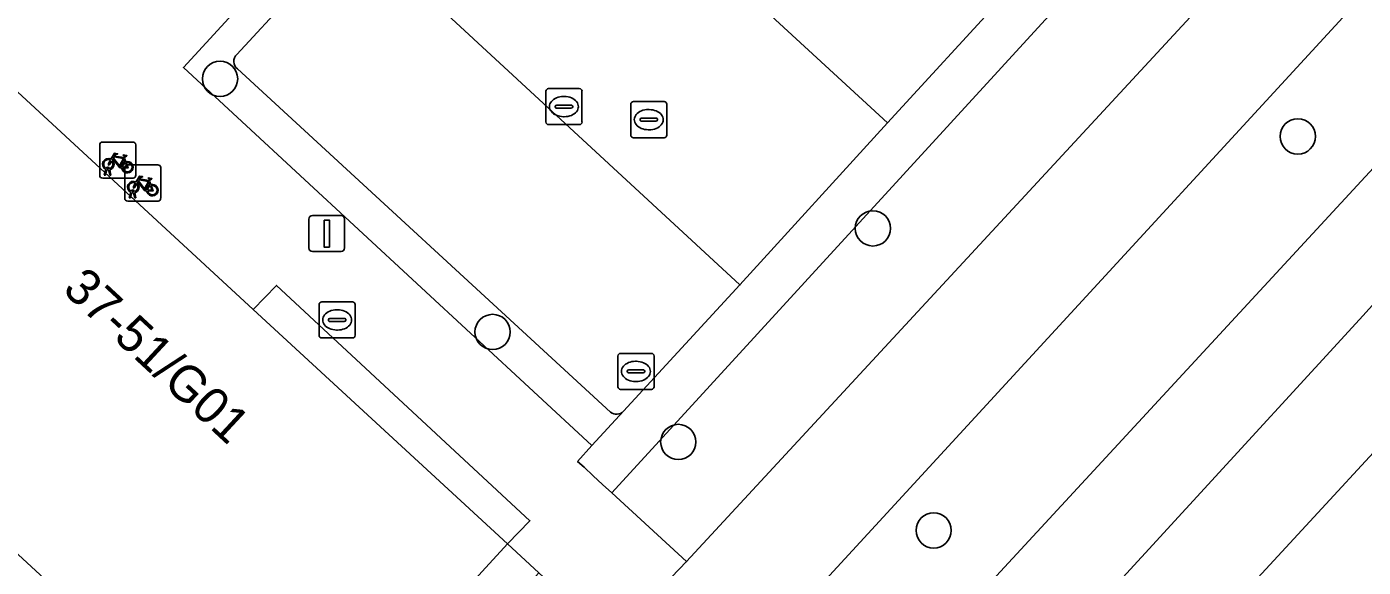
# Model space of a CAD drawing. Extents: x 159039 to 160102, y 381214 to 382524.
# Drawn here: x 159754.03 to 159791.08, y 381847.43 to 381862.41 of the extents above; entities that cross this region are included whole.
import ezdxf

# ---------------------------------------------------------------- set-up
doc = ezdxf.new("R2010")
doc.units = 0
for name, color, linetype in [('IMGEO_Berm_groen', 7, 'Continuous'), ('IMGEO_Boom', 7, 'Continuous'), ('IMGEO_Brandkraan', 7, 'Continuous'), ('IMGEO_Erf', 7, 'Continuous'), ('IMGEO_Fietsenrek', 7, 'Continuous'), ('IMGEO_Fietspad_gesloten', 7, 'Continuous'), ('IMGEO_Groenvoorziening', 7, 'Continuous'), ('IMGEO_Haag', 7, 'Continuous'), ('IMGEO_Kolk', 7, 'Continuous'), ('IMGEO_Lichtmast', 7, 'Continuous'), ('IMGEO_Pand', 7, 'Continuous'), ('IMGEO_Pand_nummerreeks', 7, 'Continuous'), ('IMGEO_Parkeervlak_open', 7, 'Continuous'), ('IMGEO_Rijbaan_lokaal_open', 7, 'Continuous'), ('IMGEO_Rijbaan_regionaal_gesloten', 7, 'Continuous'), ('IMGEO_Rioolput', 7, 'Continuous'), ('IMGEO_Voetpad_open', 7, 'Continuous')]:
    doc.layers.add(name, color=color, linetype=linetype)

msp = doc.modelspace()

# ---------------------------------------------------------------- linework, layer by layer
at = {"layer": 'IMGEO_Berm_groen'}
msp.add_lwpolyline([(159791.475, 381858.62), (159802.783, 381871.052), (159813.565, 381883.06), (159821.782, 381892.503), (159832.075, 381904.754), (159832.541, 381905.347), (159831.021, 381906.84), (159824.117, 381899.316), (159808.554, 381882.29), (159763.442, 381833.24), (159741.363, 381809.364), (159743.413, 381807.446), (159743.819, 381807.067)], close=True, dxfattribs=at)
for points in [[(159834.614, 381904.005), (159830.877, 381899.559), (159825.133, 381893.111), (159816.536, 381882.828), (159805.539, 381870.374), (159790.971, 381854.296), (159776.532, 381838.557), (159767.026, 381828.298), (159745.746, 381805.265), (159694.686, 381750), (159626.019, 381676.247), (159619.167, 381669.166), (159607.377, 381657.444), (159608.375, 381656.525), (159608.957, 381657.159), (159609.675, 381657.749)], [(159743.207, 381798.451), (159747.758, 381803.382), (159810.949, 381871.845)]]:
    msp.add_lwpolyline(points, dxfattribs=at)
at = {"layer": 'IMGEO_Boom'}
for centre in [(159759.388, 381860.968), (159789.262, 381859.371), (159777.484, 381856.823), (159766.943, 381853.952), (159772.09, 381850.903), (159779.168, 381848.451)]:
    msp.add_circle(centre, 0.489, dxfattribs=at)
at = {"layer": 'IMGEO_Brandkraan'}
for p, q in [((159762.133, 381853.859), (159762.133, 381854.711)), ((159762.208, 381854.785), (159763.06, 381854.785)), ((159763.134, 381854.711), (159763.134, 381853.859)), ((159762.392, 381854.279), (159762.392, 381854.291)), ((159762.83, 381854.242), (159762.432, 381854.242)), ((159762.435, 381854.328), (159762.833, 381854.328)), ((159762.621, 381854.565), (159762.646, 381854.565)), ((159762.876, 381854.291), (159762.876, 381854.279)), ((159762.644, 381854.005), (159762.619, 381854.005)), ((159763.06, 381853.785), (159762.208, 381853.785))]:
    msp.add_line(p, q, dxfattribs=at)
for points in [[(159762.133, 381853.859), (159762.133, 381854.711)], [(159762.208, 381854.785), (159763.06, 381854.785)], [(159763.134, 381854.711), (159763.134, 381853.859)], [(159763.06, 381853.785), (159762.208, 381853.785)]]:
    msp.add_lwpolyline(points, dxfattribs=at)
for centre, radius, start, end in [((159762.21, 381854.709), 0.0765, 91.552, 178.448), ((159762.21, 381854.709), 0.0765, 91.552, 178.448), ((159763.058, 381854.709), 0.0765, 1.552, 88.448), ((159763.058, 381854.709), 0.0765, 1.552, 88.448), ((159762.432, 381854.288), 0.0403, 85.8775, 175.7526), ((159762.429, 381854.278), 0.0366, 178.938, 274.7102), ((159762.833, 381854.285), 0.043, 264.8664, 352.4533), ((159762.837, 381854.29), 0.0386, 1.7309, 96.639), ((159762.21, 381853.861), 0.0765, 181.552, 268.448), ((159762.21, 381853.861), 0.0765, 181.552, 268.448), ((159763.058, 381853.861), 0.0765, 271.552, 358.448), ((159763.058, 381853.861), 0.0765, 271.552, 358.448)]:
    msp.add_arc(centre, radius, start, end, dxfattribs=at)
for centre, major_axis, ratio, start_param, end_param in [((159762.62, 381854.285), (-0.387, 0.002), 0.722429, 4.712389, 7.853982), ((159762.645, 381854.285), (-0.39, 0.002), 0.717154, 1.570796, 4.712389)]:
    msp.add_ellipse(centre, major_axis=major_axis, ratio=ratio, start_param=start_param, end_param=end_param, dxfattribs=at)
at = {"layer": 'IMGEO_Erf'}
msp.add_lwpolyline([(159731.741, 381864.255), (159759.91, 381838.199), (159768.221, 381847.274), (159767.353, 381848.081), (159760.535, 381840.637), (159760.307, 381840.847), (159760.774, 381841.351), (159754.763, 381846.886), (159753.182, 381848.341), (159747.332, 381853.727), (159746.858, 381853.22), (159746.215, 381852.53), (159746.128, 381852.609), (159746.021, 381852.706), (159746.661, 381853.402), (159747.133, 381853.915), (159741.314, 381859.296), (159739.73, 381860.76), (159733.823, 381866.222)], dxfattribs=at)
at = {"layer": 'IMGEO_Fietsenrek'}
for p, q in [((159756.052, 381858.291), (159756.052, 381859.132)), ((159756.052, 381859.132), (159756.052, 381858.291)), ((159756.127, 381859.216), (159756.968, 381859.216)), ((159756.968, 381859.216), (159756.127, 381859.216)), ((159757.052, 381859.141), (159757.052, 381858.3)), ((159757.052, 381858.3), (159757.052, 381859.141)), ((159756.739, 381858.765), (159756.775, 381858.67)), ((159756.179, 381858.3), (159756.218, 381858.46)), ((159756.213, 381858.3), (159756.179, 381858.3)), ((159756.248, 381858.448), (159756.213, 381858.3)), ((159756.29, 381858.472), (159756.289, 381858.476)), ((159756.331, 381858.3), (159756.297, 381858.442)), ((159756.321, 381858.483), (159756.322, 381858.476)), ((159756.329, 381858.446), (159756.364, 381858.3)), ((159756.364, 381858.3), (159756.331, 381858.3)), ((159756.745, 381857.656), (159756.745, 381858.497)), ((159756.745, 381858.497), (159756.745, 381857.656)), ((159756.82, 381858.581), (159757.661, 381858.581)), ((159757.661, 381858.581), (159756.82, 381858.581)), ((159757.745, 381858.506), (159757.745, 381857.665)), ((159757.745, 381857.665), (159757.745, 381858.506)), ((159756.977, 381858.216), (159756.136, 381858.216)), ((159756.136, 381858.216), (159756.977, 381858.216)), ((159757.432, 381858.13), (159757.468, 381858.035)), ((159757.67, 381857.581), (159756.829, 381857.581)), ((159756.829, 381857.581), (159757.67, 381857.581)), ((159756.872, 381857.665), (159756.911, 381857.825)), ((159756.906, 381857.665), (159756.872, 381857.665)), ((159756.941, 381857.813), (159756.906, 381857.665)), ((159756.983, 381857.837), (159756.982, 381857.841)), ((159757.024, 381857.665), (159756.99, 381857.807)), ((159757.014, 381857.848), (159757.015, 381857.841)), ((159757.022, 381857.811), (159757.057, 381857.665)), ((159757.057, 381857.665), (159757.024, 381857.665))]:
    msp.add_line(p, q, dxfattribs=at)
for points in [[(159756.386, 381858.69), (159756.334, 381858.6), (159756.294, 381858.575), (159756.295, 381858.622), (159756.35, 381858.716)], [(159756.365, 381858.742), (159756.46, 381858.906), (159756.546, 381858.892), (159756.548, 381858.883), (159756.492, 381858.872), (159756.465, 381858.827), (159756.721, 381858.786)], [(159756.661, 381858.498), (159756.611, 381858.498), (159756.42, 381858.749), (159756.401, 381858.717)], [(159756.708, 381858.761), (159756.451, 381858.802), (159756.434, 381858.773), (159756.601, 381858.553), (159756.708, 381858.761)], [(159756.756, 381858.663), (159756.726, 381858.74), (159756.617, 381858.522), (159756.66, 381858.522)], [(159756.721, 381858.786), (159756.746, 381858.835), (159756.74, 381858.839), (159756.717, 381858.843), (159756.705, 381858.85), (159756.704, 381858.853), (159756.706, 381858.858), (159756.801, 381858.843), (159756.803, 381858.833), (159756.793, 381858.82), (159756.781, 381858.814), (159756.767, 381858.82), (159756.739, 381858.765)], [(159756.69, 381858.522), (159756.81, 381858.521), (159756.766, 381858.635)], [(159756.786, 381858.642), (159756.841, 381858.497), (159756.691, 381858.497)], [(159757.079, 381858.055), (159757.027, 381857.965), (159756.987, 381857.94), (159756.988, 381857.987), (159757.043, 381858.081)], [(159757.058, 381858.107), (159757.153, 381858.271), (159757.239, 381858.257), (159757.241, 381858.248), (159757.185, 381858.237), (159757.158, 381858.192), (159757.414, 381858.151)], [(159757.354, 381857.863), (159757.304, 381857.863), (159757.113, 381858.114), (159757.094, 381858.082)], [(159757.401, 381858.126), (159757.144, 381858.167), (159757.127, 381858.138), (159757.294, 381857.918), (159757.401, 381858.126)], [(159757.449, 381858.028), (159757.419, 381858.105), (159757.31, 381857.887), (159757.353, 381857.887)], [(159757.383, 381857.887), (159757.503, 381857.886), (159757.459, 381858)], [(159757.479, 381858.007), (159757.534, 381857.862), (159757.384, 381857.862)], [(159757.414, 381858.151), (159757.439, 381858.2), (159757.433, 381858.204), (159757.41, 381858.208), (159757.398, 381858.215), (159757.397, 381858.218), (159757.399, 381858.223), (159757.494, 381858.208), (159757.496, 381858.198), (159757.486, 381858.185), (159757.474, 381858.179), (159757.46, 381858.185), (159757.432, 381858.13)]]:
    msp.add_lwpolyline(points, dxfattribs=at)
for centre, radius, start, end in [((159756.13, 381859.138), 0.0779, 92.4484, 184.2845), ((159756.13, 381859.138), 0.0779, 92.4484, 184.2845), ((159756.974, 381859.138), 0.0779, 2.4484, 94.2845), ((159756.974, 381859.138), 0.0779, 2.4484, 94.2845), ((159756.292, 381858.601), 0.159, 62.6766, 242.1369), ((159756.292, 381858.601), 0.129, 63.3192, 238.903), ((159756.292, 381858.601), 0.129, 283.6043, 43.4302), ((159756.292, 381858.601), 0.159, 283.5766, 46.6042), ((159756.819, 381858.517), 0.159, 113.3408, 178.3217), ((159756.819, 381858.517), 0.159, 187.0065, 105.7708), ((159756.13, 381858.294), 0.0779, 182.4484, 274.2845), ((159756.13, 381858.294), 0.0779, 182.4484, 274.2845), ((159756.272, 381858.472), 0.0499, 12.8025, 158.6934), ((159756.292, 381858.601), 0.159, 253.9967, 271.7867), ((159756.272, 381858.472), 0.0174, 12.8025, 163.4502), ((159756.292, 381858.601), 0.129, 253.415, 269.0204), ((159756.819, 381858.517), 0.129, 113.923, 177.9556), ((159756.819, 381858.517), 0.129, 188.6715, 104.5883), ((159756.823, 381858.503), 0.0779, 92.4484, 184.2845), ((159756.823, 381858.503), 0.0779, 92.4484, 184.2845), ((159756.974, 381858.294), 0.0779, 272.4484, 4.2845), ((159756.974, 381858.294), 0.0779, 272.4484, 4.2845), ((159757.667, 381858.503), 0.0779, 2.4484, 94.2845), ((159757.667, 381858.503), 0.0779, 2.4484, 94.2845), ((159756.985, 381857.966), 0.159, 62.6766, 242.1369), ((159756.985, 381857.966), 0.129, 63.3192, 238.903), ((159756.985, 381857.966), 0.129, 283.6043, 43.4302), ((159756.985, 381857.966), 0.159, 283.5766, 46.6042), ((159757.512, 381857.882), 0.159, 113.3408, 178.3217), ((159757.512, 381857.882), 0.159, 187.0065, 105.7708), ((159757.512, 381857.882), 0.129, 113.923, 177.9556), ((159757.512, 381857.882), 0.129, 188.6715, 104.5883), ((159756.823, 381857.659), 0.0779, 182.4484, 274.2845), ((159756.823, 381857.659), 0.0779, 182.4484, 274.2845), ((159756.965, 381857.837), 0.0499, 12.8025, 158.6934), ((159756.985, 381857.966), 0.159, 253.9967, 271.7867), ((159756.965, 381857.837), 0.0174, 12.8025, 163.4502), ((159756.985, 381857.966), 0.129, 253.415, 269.0204), ((159757.667, 381857.659), 0.0779, 272.4484, 4.2845), ((159757.667, 381857.659), 0.0779, 272.4484, 4.2845)]:
    msp.add_arc(centre, radius, start, end, dxfattribs=at)
at = {"layer": 'IMGEO_Fietspad_gesloten'}
for points in [[(159835.156, 381908.672), (159832.541, 381905.347), (159832.075, 381904.754), (159821.782, 381892.503), (159813.565, 381883.06), (159802.783, 381871.052), (159791.475, 381858.62), (159743.819, 381807.067), (159624.348, 381677.828), (159617.523, 381670.775), (159605.021, 381658.14), (159590.872, 381642.92)], [(159591.191, 381640.013), (159607.377, 381657.444), (159619.167, 381669.166), (159626.019, 381676.247), (159694.686, 381750), (159745.746, 381805.265), (159767.026, 381828.298), (159776.532, 381838.557), (159790.971, 381854.296), (159805.539, 381870.374), (159816.536, 381882.828), (159825.133, 381893.111), (159830.877, 381899.559), (159834.614, 381904.005), (159837.348, 381907.14)]]:
    msp.add_lwpolyline(points, dxfattribs=at)
at = {"layer": 'IMGEO_Groenvoorziening'}
for points in [[(159781.112, 381863.267), (159777.893, 381859.75), (159773.799, 381855.255), (159770.571, 381851.755), (159769.691, 381850.805), (159769.3, 381850.364), (159769.477, 381850.2), (159769.735, 381849.963), (159769.992, 381849.726), (159770.25, 381849.489), (159814.664, 381897.983), (159806.067, 381906.041)], [(159762.784, 381865.435), (159762.441, 381865.722), (159761.719, 381864.927), (159758.371, 381861.279), (159769.691, 381850.805), (159770.571, 381851.755)], [(159759.851, 381861.645), (159762.792, 381864.83)], [(159770.21, 381851.728), (159759.869, 381861.244)]]:
    msp.add_lwpolyline(points, dxfattribs=at)
for points in [[(159816.954, 381895.837), (159814.664, 381897.983), (159770.25, 381849.489), (159772.318, 381847.586)], [(159760.309, 381854.578), (159767.353, 381848.081), (159767.976, 381848.718), (159760.951, 381855.24)]]:
    msp.add_lwpolyline(points, close=True, dxfattribs=at)
for centre, radius, start, end in [((159760.041, 381861.453), 0.271, 134.7086, 230.4317), ((159770.376, 381851.94), 0.269, 232.0129, 316.5417)]:
    msp.add_arc(centre, radius, start, end, dxfattribs=at)
at = {"layer": 'IMGEO_Haag'}
for points in [[(159781.112, 381863.267), (159777.893, 381859.75), (159773.799, 381855.255), (159770.571, 381851.755), (159769.691, 381850.805), (159769.3, 381850.364), (159769.477, 381850.2), (159769.735, 381849.963), (159769.992, 381849.726), (159770.25, 381849.489), (159814.664, 381897.983), (159806.067, 381906.041)], [(159762.784, 381865.435), (159762.441, 381865.722), (159761.719, 381864.927), (159758.371, 381861.279), (159769.691, 381850.805), (159770.571, 381851.755)], [(159759.851, 381861.645), (159762.792, 381864.83)], [(159770.21, 381851.728), (159759.869, 381861.244)]]:
    msp.add_lwpolyline(points, dxfattribs=at)
for centre, radius, start, end in [((159760.041, 381861.453), 0.271, 134.7086, 230.4317), ((159770.376, 381851.94), 0.269, 232.0129, 316.5417)]:
    msp.add_arc(centre, radius, start, end, dxfattribs=at)
at = {"layer": 'IMGEO_Kolk'}
for p, q in [((159768.42, 381859.772), (159768.42, 381860.624)), ((159768.495, 381860.698), (159769.347, 381860.698)), ((159769.421, 381860.624), (159769.421, 381859.772)), ((159768.679, 381860.192), (159768.679, 381860.204)), ((159769.117, 381860.155), (159768.719, 381860.155)), ((159768.722, 381860.241), (159769.12, 381860.241)), ((159768.908, 381860.478), (159768.933, 381860.478)), ((159769.163, 381860.204), (159769.163, 381860.192)), ((159768.931, 381859.918), (159768.906, 381859.918)), ((159769.347, 381859.698), (159768.495, 381859.698))]:
    msp.add_line(p, q, dxfattribs=at)
for points in [[(159768.42, 381859.772), (159768.42, 381860.624)], [(159768.495, 381860.698), (159769.347, 381860.698)], [(159769.421, 381860.624), (159769.421, 381859.772)], [(159769.347, 381859.698), (159768.495, 381859.698)]]:
    msp.add_lwpolyline(points, dxfattribs=at)
for centre, radius, start, end in [((159768.497, 381860.622), 0.0765, 91.552, 178.448), ((159768.497, 381860.622), 0.0765, 91.552, 178.448), ((159769.345, 381860.622), 0.0765, 1.552, 88.448), ((159769.345, 381860.622), 0.0765, 1.552, 88.448), ((159768.719, 381860.201), 0.0403, 85.8775, 175.7526), ((159768.716, 381860.191), 0.0366, 178.938, 274.7102), ((159769.12, 381860.198), 0.043, 264.8664, 352.4533), ((159769.124, 381860.203), 0.0386, 1.7309, 96.639), ((159768.497, 381859.774), 0.0765, 181.552, 268.448), ((159768.497, 381859.774), 0.0765, 181.552, 268.448), ((159769.345, 381859.774), 0.0765, 271.552, 358.448), ((159769.345, 381859.774), 0.0765, 271.552, 358.448)]:
    msp.add_arc(centre, radius, start, end, dxfattribs=at)
for centre, major_axis, ratio, start_param, end_param in [((159768.907, 381860.198), (-0.387, 0.002), 0.722429, 4.712389, 7.853982), ((159768.932, 381860.198), (-0.39, 0.002), 0.717154, 1.570796, 4.712389)]:
    msp.add_ellipse(centre, major_axis=major_axis, ratio=ratio, start_param=start_param, end_param=end_param, dxfattribs=at)
at = {"layer": 'IMGEO_Lichtmast'}
for p, q in [((159761.951, 381857.18), (159762.741, 381857.18)), ((159762.741, 381857.18), (159761.951, 381857.18)), ((159761.851, 381856.28), (159761.851, 381857.08)), ((159761.851, 381857.08), (159761.851, 381856.28)), ((159762.841, 381857.08), (159762.841, 381856.28)), ((159762.841, 381856.28), (159762.841, 381857.08)), ((159762.741, 381856.18), (159761.951, 381856.18)), ((159761.951, 381856.18), (159762.741, 381856.18))]:
    msp.add_line(p, q, dxfattribs=at)
msp.add_lwpolyline([(159762.271, 381857.055), (159762.421, 381857.055), (159762.421, 381856.305), (159762.271, 381856.305), (159762.271, 381857.055)], dxfattribs=at)
for centre, start, end in [((159761.951, 381857.08), 90, 180), ((159761.951, 381857.08), 90, 180), ((159762.741, 381857.08), 0, 90), ((159762.741, 381857.08), 360, 90), ((159761.951, 381856.28), 180, 270), ((159761.951, 381856.28), 180, 270), ((159762.741, 381856.28), 270, 0), ((159762.741, 381856.28), 270, 0)]:
    msp.add_arc(centre, 0.1, start, end, dxfattribs=at)
at = {"layer": 'IMGEO_Pand'}
msp.add_lwpolyline([(159753.774, 381860.606), (159746.128, 381852.609), (159746.215, 381852.53), (159746.858, 381853.22), (159747.332, 381853.727), (159753.182, 381848.341), (159754.763, 381846.886), (159760.774, 381841.351), (159760.307, 381840.847), (159760.535, 381840.637), (159767.353, 381848.081), (159760.309, 381854.578)], close=True, dxfattribs=at)
at = {"layer": 'IMGEO_Parkeervlak_open'}
for points in [[(159770.405, 381866.641), (159777.893, 381859.75), (159781.112, 381863.267)], [(159770.571, 381851.755), (159773.799, 381855.255), (159762.784, 381865.435)], [(159762.792, 381864.83), (159759.851, 381861.645)], [(159759.869, 381861.244), (159770.21, 381851.728)]]:
    msp.add_lwpolyline(points, dxfattribs=at)
for centre, radius, start, end in [((159760.041, 381861.453), 0.271, 134.7086, 230.4317), ((159770.376, 381851.94), 0.269, 232.0129, 316.5417)]:
    msp.add_arc(centre, radius, start, end, dxfattribs=at)
at = {"layer": 'IMGEO_Rijbaan_lokaal_open'}
msp.add_lwpolyline([(159749.758, 381877.425), (159757.987, 381869.822), (159758.344, 381869.514), (159762.441, 381865.722), (159762.784, 381865.435), (159773.799, 381855.255), (159777.893, 381859.75), (159770.405, 381866.641), (159763.93, 381872.671), (159762.801, 381873.702), (159758.409, 381877.735), (159750.578, 381884.958), (159749.488, 381883.751)], dxfattribs=at)
at = {"layer": 'IMGEO_Rijbaan_regionaal_gesloten'}
msp.add_lwpolyline([(159810.949, 381871.845), (159747.758, 381803.382), (159743.207, 381798.451), (159627.477, 381673.139)], dxfattribs=at)
at = {"layer": 'IMGEO_Rioolput'}
for p, q in [((159770.771, 381859.41), (159770.771, 381860.262)), ((159770.846, 381860.336), (159771.698, 381860.336)), ((159771.772, 381860.262), (159771.772, 381859.41)), ((159771.03, 381859.83), (159771.03, 381859.842)), ((159771.468, 381859.793), (159771.07, 381859.793)), ((159771.073, 381859.879), (159771.471, 381859.879)), ((159771.259, 381860.116), (159771.284, 381860.116)), ((159771.514, 381859.842), (159771.514, 381859.83)), ((159771.282, 381859.556), (159771.257, 381859.556)), ((159771.698, 381859.336), (159770.846, 381859.336)), ((159770.416, 381852.433), (159770.416, 381853.285)), ((159770.491, 381853.359), (159771.343, 381853.359)), ((159770.904, 381853.139), (159770.929, 381853.139)), ((159771.417, 381853.285), (159771.417, 381852.433)), ((159770.675, 381852.853), (159770.675, 381852.865)), ((159771.113, 381852.816), (159770.715, 381852.816)), ((159770.718, 381852.902), (159771.116, 381852.902)), ((159771.159, 381852.865), (159771.159, 381852.853)), ((159771.343, 381852.359), (159770.491, 381852.359)), ((159770.927, 381852.579), (159770.902, 381852.579))]:
    msp.add_line(p, q, dxfattribs=at)
for points in [[(159770.771, 381859.41), (159770.771, 381860.262)], [(159770.846, 381860.336), (159771.698, 381860.336)], [(159771.772, 381860.262), (159771.772, 381859.41)], [(159771.698, 381859.336), (159770.846, 381859.336)], [(159770.416, 381852.433), (159770.416, 381853.285)], [(159770.491, 381853.359), (159771.343, 381853.359)], [(159771.417, 381853.285), (159771.417, 381852.433)], [(159771.343, 381852.359), (159770.491, 381852.359)]]:
    msp.add_lwpolyline(points, dxfattribs=at)
for centre, radius, start, end in [((159770.848, 381860.26), 0.0765, 91.552, 178.448), ((159770.848, 381860.26), 0.0765, 91.552, 178.448), ((159771.696, 381860.26), 0.0765, 1.552, 88.448), ((159771.696, 381860.26), 0.0765, 1.552, 88.448), ((159771.07, 381859.839), 0.0403, 85.8775, 175.7526), ((159771.067, 381859.829), 0.0366, 178.938, 274.7102), ((159771.471, 381859.836), 0.043, 264.8664, 352.4533), ((159771.475, 381859.841), 0.0386, 1.7309, 96.639), ((159770.848, 381859.412), 0.0765, 181.552, 268.448), ((159770.848, 381859.412), 0.0765, 181.552, 268.448), ((159771.696, 381859.412), 0.0765, 271.552, 358.448), ((159771.696, 381859.412), 0.0765, 271.552, 358.448), ((159770.493, 381853.283), 0.0765, 91.552, 178.448), ((159770.493, 381853.283), 0.0765, 91.552, 178.448), ((159771.341, 381853.283), 0.0765, 1.552, 88.448), ((159771.341, 381853.283), 0.0765, 1.552, 88.448), ((159770.715, 381852.862), 0.0403, 85.8775, 175.7526), ((159770.712, 381852.852), 0.0366, 178.938, 274.7102), ((159771.116, 381852.859), 0.043, 264.8664, 352.4533), ((159771.12, 381852.864), 0.0386, 1.7309, 96.639), ((159770.493, 381852.435), 0.0765, 181.552, 268.448), ((159770.493, 381852.435), 0.0765, 181.552, 268.448), ((159771.341, 381852.435), 0.0765, 271.552, 358.448), ((159771.341, 381852.435), 0.0765, 271.552, 358.448)]:
    msp.add_arc(centre, radius, start, end, dxfattribs=at)
for centre, major_axis, ratio, start_param, end_param in [((159771.258, 381859.836), (-0.387, 0.002), 0.722429, 4.712389, 7.853982), ((159771.283, 381859.836), (-0.39, 0.002), 0.717154, 1.570796, 4.712389), ((159770.903, 381852.859), (-0.387, 0.002), 0.722429, 4.712389, 7.853982), ((159770.928, 381852.859), (-0.39, 0.002), 0.717154, 1.570796, 4.712389)]:
    msp.add_ellipse(centre, major_axis=major_axis, ratio=ratio, start_param=start_param, end_param=end_param, dxfattribs=at)
at = {"layer": 'IMGEO_Voetpad_open'}
for points in [[(159835.844, 381912.392), (159834.735, 381915.192), (159832.642, 381912.84), (159828.456, 381908.302), (159826.415, 381906.091), (159818.144, 381897.127), (159816.954, 381895.837), (159772.318, 381847.586), (159770.231, 381845.407), (159761.763, 381836.506), (159760.657, 381835.297), (159738.955, 381811.616), (159716.237, 381786.825), (159714.17, 381784.617), (159705.91, 381775.661), (159704.683, 381774.338), (159660.019, 381725.972), (159657.972, 381723.795), (159649.677, 381714.801), (159648.524, 381713.555), (159603.909, 381665.258)], [(159763.442, 381833.24), (159808.554, 381882.29), (159824.117, 381899.316), (159831.021, 381906.84), (159832.541, 381905.347), (159835.156, 381908.672)], [(159747.103, 381866.759), (159753.774, 381860.606), (159760.309, 381854.578), (159760.951, 381855.24), (159767.976, 381848.718), (159767.353, 381848.081), (159768.221, 381847.274), (159770.231, 381845.407), (159772.318, 381847.586), (159770.25, 381849.489), (159769.992, 381849.726), (159769.735, 381849.963), (159769.477, 381850.2), (159769.3, 381850.364), (159769.691, 381850.805), (159758.371, 381861.279), (159761.719, 381864.927)]]:
    msp.add_lwpolyline(points, dxfattribs=at)

# ---------------------------------------------------------------- texts
at = {"layer": 'IMGEO_Pand_nummerreeks'}
msp.add_text('37-51/G01', height=1, rotation=317.1843, dxfattribs=at).set_placement((159754.989, 381855.086))

doc.saveas('drawing.dxf')
